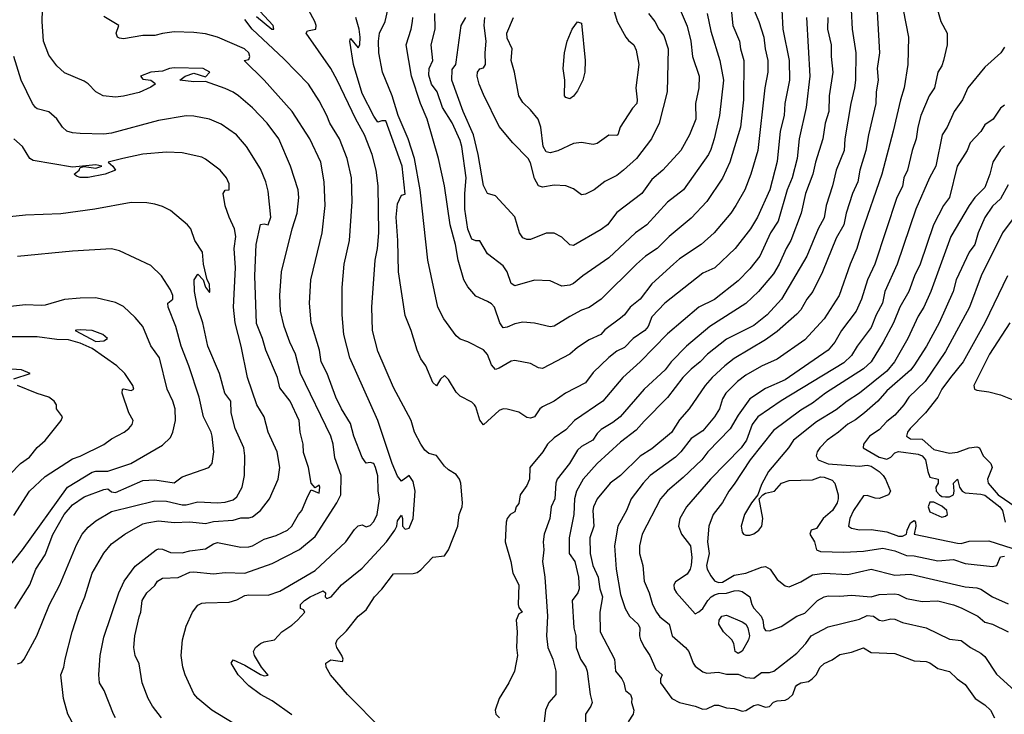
# Model space of a CAD drawing. Header units: metres. Extents: x -46681 to -43747, y -240911 to -237677.
# Tile 569 of 656: x -45898 to -45773, y -239416 to -239327. Entities that reach past the tile are written whole.
import ezdxf

# ---------------------------------------------------------------- set-up
doc = ezdxf.new("R2010")
doc.units = ezdxf.units.M
doc.layers.add('CONTOUR_INDEX', color=1, linetype='Continuous')
doc.layers.add('CONTOUR_INTER', color=3, linetype='Continuous')

msp = doc.modelspace()

# ---------------------------------------------------------------- linework, layer by layer
at = {"layer": 'CONTOUR_INDEX'}
for points, elevation in [([(-45807.53, -239325.52), (-45807.29, -239328.02), (-45806.41, -239330.02), (-45806.28, -239331.02), (-45805.87, -239332.52), (-45805.91, -239337.52), (-45806.3, -239341.02), (-45807.66, -239345.52), (-45808.6, -239347.53), (-45810.59, -239350.52), (-45812.6, -239352.66), (-45815.42, -239355.02), (-45816.94, -239356.52), (-45818.42, -239357.52), (-45819.58, -239358.52), (-45824.09, -239363.02), (-45825.6, -239364.07), (-45826.6, -239364.42), (-45828.1, -239365.2), (-45830.1, -239366.47), (-45830.6, -239366.53), (-45832.6, -239366.08), (-45834.1, -239365.96), (-45835.1, -239366.15), (-45836.1, -239366.58), (-45836.6, -239366.66), (-45837.02, -239366.02), (-45837.71, -239364.02), (-45838.1, -239363.61), (-45838.6, -239363.32), (-45840.1, -239362.64), (-45841.1, -239361.42), (-45841.61, -239360.52), (-45842.35, -239358.02), (-45842.7, -239356.02), (-45843.39, -239353.52), (-45844.09, -239348.52), (-45844.84, -239345.02), (-45846.32, -239340.02), (-45847.16, -239338.02), (-45848.32, -239334.52), (-45848.97, -239330.52), (-45848.35, -239328.52), (-45848.17, -239327.52), (-45848.12, -239327.02)], 135), ([(-45792.17, -239326.02), (-45792.04, -239328.52), (-45791.55, -239331.52), (-45791.62, -239335.02), (-45791.72, -239336.02), (-45792.19, -239338.02), (-45792.97, -239342.52), (-45793.06, -239344.02), (-45794.1, -239346.52), (-45794.56, -239348.52), (-45795.36, -239351.02), (-45795.6, -239352.61), (-45796.37, -239354.02), (-45797.82, -239357.52), (-45801.07, -239363.02), (-45802.9, -239365.02), (-45804.6, -239366.36), (-45808.1, -239368.11), (-45810.52, -239370.02), (-45811.44, -239371.02), (-45812.6, -239371.94), (-45813.65, -239373.02), (-45815.6, -239375.57), (-45818.6, -239378.6), (-45819.6, -239379.76), (-45821.6, -239381.28), (-45824.6, -239383.99), (-45826.4, -239386.02), (-45827.23, -239387.52), (-45827.5, -239388.52), (-45827.59, -239390.52), (-45828.19, -239393.52), (-45828.19, -239395.52), (-45827.44, -239396.52), (-45826.99, -239398.52), (-45826.91, -239400.02), (-45827.08, -239400.52), (-45827.77, -239401.52), (-45827.58, -239405.02), (-45827.32, -239406.02), (-45827.3, -239407.52), (-45826.73, -239409.02), (-45826.04, -239410.02), (-45825.88, -239410.52), (-45825.5, -239413.52), (-45825.22, -239414.52), (-45825.4, -239415.02), (-45826.1, -239416.02), (-45826.05, -239420.02)], 130), ([(-45871.1, -239417.17), (-45873.79, -239415.52), (-45875.57, -239414.02), (-45876.1, -239413.44), (-45877.2, -239411.02), (-45877.51, -239410.02), (-45877.7, -239408.52), (-45877.53, -239406.52), (-45877.1, -239404.78), (-45876.29, -239403.02), (-45875.6, -239402.11), (-45875.1, -239401.86), (-45874.6, -239401.8), (-45871.6, -239401.72), (-45870.6, -239401.44), (-45869.6, -239400.88), (-45869.1, -239400.79), (-45866.6, -239400.81), (-45865.1, -239400.33), (-45860.6, -239397.69), (-45856.68, -239394.02), (-45855.6, -239392.45), (-45855.1, -239391.96), (-45854.6, -239391.85), (-45854.1, -239392.1), (-45853.6, -239391.91), (-45853.1, -239391.42), (-45852.71, -239390.52), (-45852.41, -239388.52), (-45852.57, -239387.52), (-45852.6, -239385.6), (-45852.9, -239384.52), (-45853.1, -239383.99), (-45853.6, -239383.87), (-45854.1, -239383.94), (-45854.6, -239383.23), (-45855.65, -239380.52), (-45856.1, -239378.91), (-45857.25, -239377.02), (-45857.96, -239375.52), (-45859.08, -239372.52), (-45859.83, -239371.02), (-45860.06, -239369.52), (-45861.14, -239366.02), (-45861.34, -239363.52), (-45861.15, -239360.52), (-45859.7, -239354.52), (-45859.32, -239351.02), (-45859.44, -239348.02), (-45859.9, -239345.52), (-45861.29, -239342.52), (-45863.55, -239339.02), (-45867.1, -239335.02), (-45869.69, -239332.52), (-45869.1, -239332.39), (-45868.93, -239332.02), (-45869.07, -239331.52), (-45869.63, -239331.02), (-45873.09, -239329.52), (-45874.6, -239329.11), (-45876.1, -239328.93), (-45878.6, -239328.86), (-45880.1, -239329.05), (-45881.1, -239329.32), (-45882.6, -239329.33), (-45885.1, -239329.76), (-45885.6, -239329.66), (-45885.86, -239329.52), (-45886.04, -239329.02), (-45885.68, -239328.02), (-45887.6, -239326.88)], 130), ([(-45827.45, -239328.02), (-45827.1, -239327.57), (-45826.6, -239327.75), (-45826.13, -239332.52), (-45826.18, -239334.02), (-45826.41, -239335.02), (-45827.1, -239336.38), (-45827.6, -239337.07), (-45828.1, -239337.39), (-45828.6, -239337.26), (-45828.78, -239337.02), (-45828.71, -239335.02), (-45828.96, -239333.52), (-45828.78, -239331.52), (-45828.42, -239330.02), (-45827.79, -239328.52), (-45827.45, -239328.02)], 140), ([(-45772.6, -239338.2), (-45773.1, -239338.62), (-45774.05, -239340.02), (-45775.1, -239340.74), (-45775.6, -239341.57), (-45776.96, -239343.02), (-45777.36, -239344.02), (-45778.62, -239346.02), (-45779.61, -239350.02), (-45780.37, -239351.02), (-45781.63, -239353.52), (-45783.34, -239358.52), (-45784.08, -239360.02), (-45784.8, -239362.02), (-45785.94, -239364.02), (-45786.76, -239366.02), (-45788.07, -239368.52), (-45789.59, -239371.02), (-45790.6, -239371.9), (-45795.44, -239375.02), (-45797.1, -239376.3), (-45798.6, -239377.21), (-45802.1, -239379.78), (-45805.04, -239383.52), (-45807.1, -239386.64), (-45807.8, -239387.52), (-45808.6, -239388.99), (-45809.79, -239390.52), (-45810.34, -239392.02), (-45810.53, -239394.02), (-45810.29, -239395.52), (-45810.65, -239397.02), (-45810.56, -239397.52), (-45810.1, -239398.34), (-45809.6, -239399.01), (-45809.1, -239399.21), (-45808.6, -239399.17), (-45807.1, -239398.26), (-45805.6, -239398.02), (-45803.6, -239397.24), (-45803.1, -239397.18), (-45802.5, -239397.52), (-45801.6, -239398.82), (-45800.6, -239399.64), (-45800.1, -239399.76), (-45798.6, -239399.14), (-45797.1, -239398.24), (-45795.6, -239398), (-45792.6, -239398.17), (-45789.6, -239397.52), (-45786.6, -239398.29), (-45784.6, -239398.13), (-45777.6, -239399.78), (-45776.1, -239399.89), (-45775.6, -239400.06), (-45774.1, -239401.06), (-45772.1, -239401.93)], 125), ([(-45898.97, -239402.52), (-45897.05, -239399.52), (-45896.28, -239397.52), (-45895.1, -239395.68), (-45894.1, -239393.09), (-45892.68, -239390.52), (-45891.6, -239389.29), (-45890.1, -239388.26), (-45887.6, -239387.31), (-45887.1, -239387.25), (-45886.6, -239387.64), (-45886.1, -239387.72), (-45882.6, -239386.17), (-45881.1, -239386.11), (-45878.6, -239386.48), (-45877.6, -239385.72), (-45874.18, -239384.52), (-45873.77, -239384.02), (-45873.56, -239382.52), (-45873.76, -239380.52), (-45873.88, -239380.02), (-45874.85, -239378.02), (-45875.43, -239375.52), (-45876.74, -239371.52), (-45877.73, -239369.02), (-45878.4, -239366.52), (-45879.37, -239364.02), (-45879.42, -239363.52), (-45878.77, -239363.02), (-45878.8, -239362.52), (-45879.1, -239361.81), (-45880.22, -239360.02), (-45881.6, -239358.72), (-45885.6, -239356.81), (-45886.6, -239356.57), (-45891.6, -239356.87), (-45898.6, -239357.56)], 125), ([(-45771.92, -239366.02), (-45774.52, -239370.02), (-45776.52, -239374.02), (-45776.4, -239374.52), (-45776.1, -239374.64), (-45774.6, -239374.83), (-45773.1, -239375.21), (-45771.6, -239375.81)], 120)]:
    msp.add_lwpolyline(points, dxfattribs=dict(at, elevation=elevation))
at = {"layer": 'CONTOUR_INTER'}
for points, elevation in [([(-45823.67, -239322.02), (-45822.05, -239327.52), (-45820.94, -239329.52), (-45820.6, -239329.97), (-45819.92, -239330.52), (-45819.6, -239331.17), (-45819.28, -239333.02), (-45819.65, -239336.02), (-45819.47, -239337.52), (-45819.54, -239338.02), (-45820.1, -239338.59), (-45821.67, -239341.02), (-45821.97, -239342.02), (-45822.1, -239342.1), (-45823.1, -239342.06), (-45824.6, -239343.1), (-45825.1, -239343.24), (-45826.6, -239342.97), (-45827.6, -239343.11), (-45829.6, -239344.07), (-45830.6, -239344.33), (-45831.1, -239344.18), (-45831.51, -239343.52), (-45831.8, -239341.02), (-45832.15, -239340.02), (-45833.1, -239338.8), (-45834.1, -239337.88), (-45834.58, -239337.02), (-45835.14, -239334.02), (-45835.57, -239332.52), (-45835.46, -239331.02), (-45836.1, -239329.67), (-45836.15, -239329.02), (-45835.28, -239327.02)], 139), ([(-45880.24, -239416.52), (-45881.38, -239415.02), (-45881.92, -239414.02), (-45882.7, -239412.02), (-45883.1, -239409.59), (-45883.61, -239408.52), (-45883.77, -239407.52), (-45883.63, -239406.02), (-45883.1, -239403.6), (-45882.85, -239403.02), (-45882.69, -239401.52), (-45882.1, -239400.54), (-45881.1, -239399.59), (-45880.73, -239399.02), (-45880.1, -239398.65), (-45878.1, -239398.55), (-45876.6, -239397.9), (-45876.1, -239397.83), (-45873.6, -239398.09), (-45872.1, -239397.92), (-45869.6, -239398.03), (-45866.1, -239396.78), (-45862.6, -239395.01), (-45860.6, -239393.35), (-45857.86, -239389.02), (-45857.33, -239388.02), (-45857.3, -239385.52), (-45858.1, -239383.3), (-45858.33, -239381.52), (-45858.6, -239380.52), (-45862.46, -239372.52), (-45863.14, -239370.02), (-45863.85, -239368.52), (-45864.57, -239366.52), (-45865.03, -239364.52), (-45865.11, -239362.52), (-45864.9, -239359.52), (-45863.56, -239354.02), (-45862.91, -239352.02), (-45862.7, -239350.02), (-45862.8, -239349.02), (-45863.76, -239346.02), (-45865.25, -239342.52), (-45866.73, -239340.52), (-45868.6, -239338.56), (-45870.4, -239337.02), (-45871.1, -239336.57), (-45872.1, -239336.08), (-45874.6, -239335.2), (-45876.1, -239335.25), (-45877.87, -239335.02), (-45877.19, -239334.52), (-45876.1, -239334.14), (-45874.6, -239334.58), (-45874.05, -239334.02), (-45874.93, -239333.52), (-45878.6, -239333.45), (-45879.2, -239333.52), (-45880.1, -239333.86), (-45881.58, -239334.02), (-45882.91, -239334.52), (-45882.6, -239334.89), (-45881.59, -239335.02), (-45881.1, -239335.42), (-45881.04, -239335.52), (-45881.6, -239335.93), (-45883.1, -239336.59), (-45885.1, -239337.09), (-45886.1, -239337.19), (-45887.67, -239337.02), (-45888.6, -239336.5), (-45889.6, -239335.49), (-45890.1, -239335.17), (-45892.6, -239334.07), (-45893.6, -239333.19), (-45894.6, -239331.84), (-45895.28, -239330.02), (-45895.49, -239327.52), (-45895.37, -239324.52)], 129), ([(-45868.1, -239326.89), (-45866.13, -239328.52), (-45865.87, -239328.52), (-45865.99, -239328.02), (-45868.8, -239325.02)], 131), ([(-45805.01, -239325.02), (-45803.94, -239327.52), (-45803.3, -239329.52), (-45803.16, -239331.02), (-45802.82, -239332.52), (-45802.8, -239334.02), (-45803.17, -239336.02), (-45804.1, -239344.02), (-45804.96, -239347.02), (-45805.73, -239349.02), (-45806.88, -239351.02), (-45807.55, -239352.02), (-45809.65, -239354.52), (-45811.32, -239356.02), (-45814.1, -239357.86), (-45814.86, -239358.52), (-45817.6, -239361.05), (-45819.1, -239362.99), (-45820.4, -239364.02), (-45821.09, -239365.02), (-45821.6, -239365.45), (-45823.6, -239366.94), (-45824.15, -239367.52), (-45825.6, -239368.21), (-45827.1, -239369.18), (-45828.1, -239370.02), (-45831.6, -239371.88), (-45832.1, -239371.78), (-45833.1, -239371.22), (-45835.1, -239370.83), (-45835.6, -239370.92), (-45837.1, -239371.83), (-45837.6, -239372.01), (-45838.1, -239371.41), (-45838.6, -239370.09), (-45839.1, -239369.5), (-45841.1, -239368.46), (-45842.1, -239368.13), (-45842.6, -239367.7), (-45844.19, -239365.52), (-45844.94, -239364.02), (-45846.23, -239358.02), (-45847.18, -239349.02), (-45847.91, -239345.02), (-45848.75, -239342.52), (-45850.02, -239339.52), (-45850.77, -239337.02), (-45852.01, -239334.02), (-45852.47, -239331.52), (-45852.52, -239330.02), (-45852.38, -239329.02), (-45851.65, -239327.52), (-45851.33, -239326.02)], 134), ([(-45788.89, -239325.52), (-45788.53, -239331.52), (-45788.83, -239333.52), (-45788.72, -239335.02), (-45788.97, -239336.52), (-45789, -239338.02), (-45789.96, -239342.02), (-45790.29, -239344.02), (-45791.06, -239346.52), (-45791.32, -239348.02), (-45792, -239349.52), (-45792.79, -239352.02), (-45793.11, -239353.52), (-45794.1, -239355.21), (-45795.81, -239359.52), (-45797.05, -239362.02), (-45797.84, -239363.02), (-45798.6, -239364.36), (-45799.1, -239364.92), (-45801.6, -239367.14), (-45803.1, -239368.2), (-45807.1, -239370.6), (-45808.31, -239371.52), (-45809.91, -239373.02), (-45810.79, -239374.02), (-45812.87, -239377.02), (-45814.1, -239378.44), (-45815.1, -239380.03), (-45817.6, -239382.14), (-45819.1, -239383.07), (-45821.6, -239385.54), (-45822.94, -239386.52), (-45824.6, -239388.51), (-45825.07, -239389.52), (-45825.15, -239390.02), (-45825.04, -239392.02), (-45825.52, -239393.52), (-45825.5, -239395.52), (-45825.17, -239397.02), (-45824.45, -239398.52), (-45824.26, -239400.02), (-45823.92, -239401.02), (-45824.26, -239403.02), (-45824.22, -239405.52), (-45822.39, -239409.02), (-45822.25, -239410.52), (-45821.43, -239411.52), (-45821.19, -239412.02), (-45821, -239413.02), (-45820.34, -239413.52), (-45820.19, -239414.02), (-45820.22, -239414.52), (-45819.92, -239415.52), (-45819.99, -239416.02), (-45820.64, -239417.02)], 129), ([(-45781.55, -239324.52), (-45780.73, -239327.52), (-45779.91, -239329.02), (-45779.89, -239330.52), (-45780.37, -239332.52), (-45780.6, -239333.19), (-45781.08, -239334.02), (-45781.53, -239336.02), (-45782.22, -239337.02), (-45783.25, -239339.52), (-45783.67, -239341.02), (-45783.87, -239342.52), (-45784.38, -239344.02), (-45784.96, -239346.52), (-45785.43, -239347.52), (-45785.6, -239348.63), (-45786.33, -239350.02), (-45789.13, -239358.52), (-45790.07, -239360.52), (-45790.83, -239363.02), (-45791.54, -239364.52), (-45793.41, -239367.02), (-45794.27, -239368.52), (-45795.12, -239369.52), (-45800.6, -239373.33), (-45803.1, -239374.42), (-45805.1, -239375.75), (-45806.6, -239377.82), (-45807.6, -239379.56), (-45810.46, -239382.52), (-45811.25, -239383.52), (-45813.6, -239385.79), (-45815.6, -239387.48), (-45816.5, -239388.52), (-45818.84, -239393.02), (-45819.19, -239394.52), (-45819.18, -239395.52), (-45818.78, -239397.02), (-45818.6, -239399.02), (-45817.96, -239400.52), (-45817.52, -239402.02), (-45817.03, -239403.02), (-45816.6, -239403.6), (-45815.39, -239404.52), (-45815, -239406.02), (-45813.31, -239407.52), (-45812.9, -239408.02), (-45812.35, -239409.52), (-45812.1, -239409.89), (-45811.1, -239410.62), (-45810.6, -239410.79), (-45809.1, -239410.66), (-45808.1, -239410.92), (-45806.6, -239410.9), (-45805.6, -239411.35), (-45804.6, -239411.43), (-45803.6, -239410.71), (-45802.6, -239410.72), (-45802.02, -239410.52), (-45799.1, -239408.22), (-45797.95, -239407.02), (-45797.28, -239406.02), (-45795.1, -239404.86), (-45791.1, -239403.88), (-45790.1, -239403.44), (-45789.31, -239403.52), (-45788.6, -239404.01), (-45788.1, -239404.12), (-45787.1, -239403.84), (-45786.6, -239403.89), (-45785.6, -239404.33), (-45782.6, -239405), (-45779.6, -239406.43), (-45778.1, -239406.6), (-45776.93, -239407.52), (-45775.6, -239408.22), (-45775.1, -239408.67), (-45773.6, -239410.9), (-45771.29, -239413.02)], 127), ([(-45852.03, -239418.02), (-45856.49, -239413.52), (-45858.64, -239411.02), (-45859.22, -239410.02), (-45859.26, -239409.52), (-45858.6, -239409.09), (-45857.1, -239409.3), (-45857.03, -239409.02), (-45857.21, -239408.52), (-45857.84, -239407.52), (-45857.99, -239407.02), (-45857.82, -239406.52), (-45856.6, -239405.4), (-45855.12, -239403.52), (-45854.1, -239402.7), (-45853.04, -239401.02), (-45852.1, -239400.05), (-45850.6, -239398.09), (-45848.1, -239398.04), (-45847.6, -239397.93), (-45847.1, -239397.59), (-45845.6, -239395.97), (-45844.1, -239395.78), (-45843.6, -239395.05), (-45842.41, -239392.02), (-45842.2, -239390.52), (-45841.82, -239389.52), (-45841.79, -239389.02), (-45842.02, -239386.52), (-45842.17, -239386.02), (-45842.6, -239385.39), (-45843.6, -239384.82), (-45844.1, -239384.34), (-45845.1, -239382.97), (-45846.1, -239382.74), (-45846.6, -239382.31), (-45847.1, -239381.55), (-45847.91, -239380.02), (-45848.37, -239378.52), (-45850.6, -239374.31), (-45852.6, -239369.64), (-45853.29, -239367.02), (-45853.38, -239364.02), (-45852.93, -239358.02), (-45852.63, -239356.52), (-45852.48, -239354.52), (-45852.56, -239348.52), (-45852.83, -239346.52), (-45853.32, -239344.52), (-45854.3, -239342.02), (-45855.4, -239340.02), (-45857.78, -239335.02), (-45858.6, -239333.52), (-45861.76, -239329.02), (-45861.6, -239328.7), (-45860.53, -239328.52), (-45860.49, -239328.02), (-45860.64, -239327.52), (-45861.45, -239326.02)], 132), ([(-45801.01, -239326.02), (-45800.89, -239328.52), (-45800.1, -239332.52), (-45800.05, -239335.02), (-45800.65, -239338.02), (-45800.74, -239339.52), (-45801.24, -239341.52), (-45801.6, -239345.42), (-45802.57, -239349.02), (-45804.14, -239352.52), (-45805.01, -239354.02), (-45806.97, -239356.52), (-45809.59, -239359.02), (-45811.1, -239359.68), (-45815.95, -239363.52), (-45817.6, -239365.26), (-45818.07, -239366.52), (-45818.53, -239367.02), (-45820.01, -239368.02), (-45821.1, -239369.17), (-45822.1, -239369.67), (-45823.1, -239370.46), (-45825.1, -239372.36), (-45826.1, -239373.69), (-45828.66, -239375.02), (-45830.1, -239376.05), (-45831.6, -239376.77), (-45831.9, -239377.02), (-45832.6, -239378.03), (-45833.1, -239378.2), (-45833.6, -239378.11), (-45834.6, -239377.45), (-45836.1, -239377.06), (-45836.6, -239377.04), (-45837.1, -239377.25), (-45839.1, -239379.08), (-45839.6, -239378.48), (-45840.1, -239376.75), (-45840.26, -239376.52), (-45840.6, -239376.16), (-45842.1, -239375.38), (-45842.6, -239374.88), (-45843.6, -239373.28), (-45844.1, -239372.78), (-45844.6, -239373.24), (-45845.1, -239374.06), (-45845.6, -239373.64), (-45846.47, -239371.52), (-45847.1, -239370.65), (-45847.58, -239369.52), (-45848.34, -239367.02), (-45849.1, -239365.08), (-45849.97, -239359.52), (-45850.04, -239355.52), (-45850.28, -239352.52), (-45850.1, -239350.84), (-45849.6, -239349.72), (-45849.1, -239349.6), (-45849.49, -239346.02), (-45851.6, -239340.24), (-45852.1, -239340.23), (-45852.6, -239340.38), (-45853.1, -239339.64), (-45854.6, -239336.73), (-45855.71, -239333.02), (-45856.2, -239330.02), (-45856.1, -239329.72), (-45855.1, -239330.91), (-45854.91, -239330.52), (-45854.88, -239329.52), (-45855, -239328.52), (-45855.4, -239327.02)], 133), ([(-45810.55, -239326.52), (-45810.1, -239328.78), (-45808.94, -239332.52), (-45808.47, -239335.02), (-45808.97, -239339.52), (-45809.65, -239342.52), (-45810.1, -239343.89), (-45810.39, -239344.52), (-45813.56, -239349.02), (-45815.6, -239350.63), (-45818.25, -239353.52), (-45819.72, -239354.52), (-45823.1, -239357.74), (-45826.41, -239360.02), (-45827.6, -239360.99), (-45828.1, -239361.23), (-45829.1, -239361.33), (-45830.6, -239360.66), (-45832.6, -239360.56), (-45835.1, -239361.32), (-45835.6, -239361), (-45836.07, -239359.52), (-45836.6, -239358.74), (-45838.6, -239357.23), (-45839.6, -239355.56), (-45840.1, -239355.55), (-45840.6, -239355.34), (-45841.1, -239354.05), (-45841.48, -239351.52), (-45841.49, -239349.52), (-45841.31, -239347.52), (-45841.87, -239343.52), (-45842.1, -239342.75), (-45843.1, -239340.46), (-45844.34, -239338.52), (-45845.01, -239336.52), (-45845.74, -239335.52), (-45846.1, -239334.37), (-45846.03, -239333.52), (-45845.59, -239332.52), (-45845.79, -239330.52), (-45845.27, -239328.52), (-45845.34, -239326.52)], 136), ([(-45814.01, -239326.02), (-45813.1, -239328.12), (-45812.63, -239330.02), (-45812.42, -239332.02), (-45811.58, -239334.52), (-45811.63, -239336.02), (-45812.03, -239338.02), (-45812.02, -239340.02), (-45812.81, -239342.02), (-45813.91, -239344.02), (-45816.21, -239346.52), (-45817.6, -239347.73), (-45818.88, -239349.52), (-45822.1, -239351.95), (-45823.27, -239353.52), (-45824.1, -239354.12), (-45827.6, -239356.13), (-45828.1, -239356.06), (-45829.1, -239355.07), (-45830.1, -239354.58), (-45831.1, -239354.58), (-45833.1, -239355.39), (-45833.6, -239355.39), (-45834.1, -239355.19), (-45834.51, -239354.52), (-45835.1, -239352.49), (-45837.6, -239349.82), (-45838.6, -239349.49), (-45839.1, -239348.48), (-45839.79, -239344.52), (-45840.41, -239342.02), (-45841.7, -239339.02), (-45843.17, -239335.02), (-45843.1, -239333.66), (-45842.66, -239333.02), (-45842.6, -239332.72), (-45841.96, -239328.02), (-45841.39, -239327.02)], 137), ([(-45818.05, -239326.52), (-45817.22, -239327.52), (-45816.72, -239328.52), (-45816.1, -239329.32), (-45815.52, -239331.02), (-45815.64, -239336.52), (-45816.67, -239340.52), (-45817.64, -239342.52), (-45819.58, -239345.02), (-45821.22, -239346.52), (-45822.1, -239347.19), (-45823.6, -239347.99), (-45825, -239349.02), (-45826.1, -239349.59), (-45826.6, -239349.66), (-45827.6, -239348.89), (-45828.6, -239348.54), (-45830.1, -239348.45), (-45831.6, -239348.69), (-45832.1, -239348.52), (-45832.6, -239347.6), (-45833.1, -239345.59), (-45833.41, -239345.02), (-45835.38, -239343.02), (-45837.1, -239340.96), (-45839.1, -239336.87), (-45839.66, -239335.52), (-45839.91, -239334.52), (-45839.9, -239334.02), (-45839.6, -239333.59), (-45839.1, -239333.44), (-45838.85, -239333.02), (-45838.9, -239331.52), (-45838.77, -239330.02), (-45839.01, -239328.02), (-45838.96, -239327.02)], 138), ([(-45785.51, -239326.02), (-45784.83, -239329.52), (-45784.91, -239333.02), (-45785.38, -239336.02), (-45785.88, -239337.52), (-45786.79, -239341.52), (-45788.24, -239347.02), (-45790.85, -239354.52), (-45791.43, -239356.52), (-45792.3, -239358.52), (-45793.69, -239362.52), (-45795.6, -239365.52), (-45798.1, -239368.22), (-45801.6, -239370.66), (-45803.6, -239371.55), (-45805.6, -239372.7), (-45806.66, -239373.52), (-45808.15, -239375.02), (-45808.6, -239375.75), (-45808.99, -239377.02), (-45809.62, -239378.02), (-45811.1, -239379.82), (-45812.6, -239380.81), (-45813.9, -239382.52), (-45814.6, -239383.21), (-45817.84, -239385.52), (-45818.73, -239386.52), (-45820.24, -239388.52), (-45820.87, -239390.02), (-45821.96, -239392.02), (-45822.4, -239394.52), (-45822.18, -239397.52), (-45821.6, -239400.76), (-45821.02, -239402.52), (-45820.47, -239403.52), (-45819.35, -239404.52), (-45819.13, -239405.02), (-45819.19, -239406.02), (-45819.07, -239406.52), (-45818.57, -239407.52), (-45817.86, -239408.52), (-45817.1, -239410.29), (-45816.28, -239411.02), (-45816.5, -239411.52), (-45816.49, -239412.02), (-45815.05, -239414.02), (-45814.1, -239414.56), (-45812.1, -239415.01), (-45811.1, -239415.41), (-45810.6, -239415.33), (-45809.6, -239414.9), (-45809.1, -239414.87), (-45808.1, -239415.21), (-45807.1, -239415.32), (-45806.1, -239415.63), (-45805.6, -239415.55), (-45804.6, -239414.91), (-45804.1, -239414.78), (-45803.1, -239415.15), (-45802.6, -239415.04), (-45802.1, -239414.51), (-45801.6, -239414.34), (-45800.6, -239414.25), (-45800.17, -239414.02), (-45799.6, -239413.52), (-45799.29, -239412.52), (-45799.1, -239412.31), (-45798.6, -239412.03), (-45797.6, -239411.84), (-45797.14, -239411.52), (-45796.64, -239411.02), (-45796.14, -239410.02), (-45795.6, -239409.56), (-45794.6, -239409.07), (-45793.6, -239408.39), (-45792.1, -239408.11), (-45790.6, -239407.55), (-45789.6, -239408.17), (-45786.6, -239408.3), (-45784.1, -239409.21), (-45782.6, -239409.29), (-45782.1, -239409.49), (-45781.1, -239410.18), (-45779.6, -239410.6), (-45778.61, -239411.52), (-45777.6, -239412.23), (-45776.33, -239414.02), (-45775.1, -239414.83), (-45774.36, -239415.52), (-45773.84, -239416.52)], 128), ([(-45863.6, -239416.1), (-45866.1, -239414.32), (-45867.6, -239413.52), (-45869.1, -239412.41), (-45870.42, -239411.02), (-45871.34, -239409.52), (-45871.1, -239409.09), (-45869.6, -239409.79), (-45867.6, -239410.97), (-45867.1, -239411.13), (-45866.6, -239411.03), (-45867.45, -239410.02), (-45868.35, -239408.52), (-45868.5, -239408.02), (-45868.23, -239407.52), (-45867.6, -239407.02), (-45867.1, -239406.8), (-45865.82, -239406.52), (-45864.86, -239405.52), (-45863.6, -239404.68), (-45862.86, -239404.02), (-45861.92, -239403.02), (-45862.1, -239402.68), (-45862.49, -239402.52), (-45862.46, -239402.02), (-45861.99, -239401.52), (-45861.26, -239401.02), (-45859.6, -239400.28), (-45859.28, -239400.52), (-45859.32, -239401.02), (-45859.1, -239401.26), (-45858.57, -239401.02), (-45857.23, -239399.52), (-45854.6, -239397.37), (-45851.48, -239394.02), (-45850.43, -239392.52), (-45850.16, -239392.02), (-45850.1, -239391.34), (-45849.6, -239390.62), (-45849.45, -239391.02), (-45849.45, -239392.02), (-45849.1, -239392.38), (-45848.6, -239392.25), (-45848.09, -239391.02), (-45847.86, -239387.52), (-45848.1, -239386.29), (-45848.6, -239385.53), (-45849.6, -239386.28), (-45850.1, -239385.61), (-45850.78, -239384.02), (-45852.6, -239378.5), (-45856.19, -239370.52), (-45856.93, -239367.52), (-45857.15, -239365.02), (-45857.14, -239361.52), (-45856.89, -239358.52), (-45856.24, -239355.52), (-45855.87, -239350.52), (-45855.99, -239347.52), (-45856.52, -239345.02), (-45857.52, -239342.52), (-45858.72, -239340.52), (-45859.11, -239339.52), (-45860.1, -239337.65), (-45861.48, -239335.52), (-45864.6, -239332.31), (-45868.64, -239328.52), (-45869.6, -239327.28)], 131), ([(-45797.88, -239327.02), (-45797.45, -239334.52), (-45797.92, -239338.52), (-45798.82, -239342.52), (-45799.07, -239345.02), (-45799.71, -239347.52), (-45800.35, -239349.02), (-45801.48, -239353.02), (-45802.47, -239354.52), (-45803.83, -239357.52), (-45805.1, -239359.14), (-45806.6, -239360.66), (-45809.6, -239363.06), (-45811.6, -239364.04), (-45815.6, -239367.42), (-45819.1, -239371.02), (-45821.33, -239373.02), (-45823.86, -239376.02), (-45827.49, -239378.52), (-45828.6, -239379.7), (-45830.1, -239380.74), (-45830.96, -239381.52), (-45831.54, -239382.52), (-45833.18, -239384.52), (-45833.26, -239386.02), (-45833.6, -239386.8), (-45834.41, -239388.02), (-45834.6, -239389.13), (-45834.96, -239389.52), (-45835.1, -239390.19), (-45835.69, -239390.52), (-45836.09, -239391.02), (-45836.23, -239391.52), (-45836.35, -239394.02), (-45835.62, -239396.52), (-45835.38, -239398.02), (-45834.61, -239399.52), (-45834.69, -239402.02), (-45834.6, -239402.4), (-45834.18, -239403.02), (-45834.6, -239403.2), (-45834.93, -239404.02), (-45834.8, -239405.52), (-45834.88, -239407.52), (-45834.79, -239408.52), (-45835.17, -239410.52), (-45835.88, -239412.02), (-45837.12, -239414.02), (-45837.63, -239415.52), (-45837.52, -239416.02), (-45837.09, -239416.52)], 132), ([(-45795.14, -239327.02), (-45795.2, -239328.52), (-45794.71, -239330.52), (-45794.71, -239332.02), (-45794.49, -239334.02), (-45794.97, -239337.02), (-45795.02, -239339.02), (-45795.5, -239340.52), (-45795.8, -239342.52), (-45796.73, -239345.52), (-45797.04, -239347.02), (-45797.99, -239349.52), (-45798.56, -239352.02), (-45799.85, -239355.52), (-45800.45, -239356.52), (-45801.34, -239358.52), (-45802.1, -239359.77), (-45803.98, -239362.02), (-45805.6, -239363.56), (-45810.21, -239366.52), (-45813.21, -239369.02), (-45815.13, -239371.02), (-45815.9, -239372.02), (-45818.58, -239374.52), (-45821.68, -239378.02), (-45822.6, -239378.75), (-45824.1, -239379.65), (-45824.6, -239380.17), (-45825.14, -239381.02), (-45826.6, -239381.84), (-45827.1, -239382.29), (-45828.11, -239384.02), (-45829.71, -239386.02), (-45829.89, -239386.52), (-45830.02, -239388.52), (-45830.48, -239389.52), (-45830.66, -239391.02), (-45831.37, -239393.02), (-45831.51, -239394.02), (-45831.39, -239395.02), (-45831.59, -239396.52), (-45831.29, -239398.52), (-45830.96, -239403.52), (-45831.07, -239406.02), (-45830.89, -239407.52), (-45830.24, -239409.02), (-45829.88, -239410.52), (-45829.87, -239413.52), (-45830.78, -239414.52), (-45831.21, -239415.52), (-45831.35, -239417.02)], 131), ([(-45772.6, -239330.8), (-45773.04, -239331.52), (-45775.1, -239333.38), (-45777.26, -239336.02), (-45777.96, -239337.52), (-45778.99, -239339.02), (-45779.89, -239341.02), (-45780.55, -239342.02), (-45781.35, -239346.02), (-45782.17, -239347.52), (-45783.9, -239351.52), (-45786.29, -239358.52), (-45787.85, -239362.02), (-45788.15, -239363.52), (-45788.98, -239365.02), (-45789.6, -239366.62), (-45791.41, -239369.02), (-45792.1, -239370.21), (-45793.1, -239371.16), (-45801.1, -239376.01), (-45804.08, -239378.02), (-45804.81, -239379.02), (-45805.55, -239381.02), (-45806.19, -239382.02), (-45810.14, -239386.02), (-45813.17, -239389.52), (-45814.06, -239391.02), (-45814.22, -239392.02), (-45813.81, -239393.02), (-45812.66, -239394.52), (-45812.51, -239396.02), (-45812.6, -239397.01), (-45812.73, -239397.52), (-45813.1, -239398.13), (-45814.6, -239399.14), (-45814.81, -239399.52), (-45814.76, -239400.02), (-45814.48, -239400.52), (-45812.1, -239403.2), (-45811.6, -239402.97), (-45811.1, -239402.53), (-45810.47, -239401.52), (-45810.03, -239401.02), (-45809.6, -239400.77), (-45809.1, -239400.61), (-45808.1, -239400.59), (-45807.1, -239400.26), (-45806.6, -239400.23), (-45806.1, -239400.37), (-45805.09, -239401.02), (-45804.84, -239402.02), (-45804.6, -239402.47), (-45803.65, -239403.52), (-45803.46, -239404.02), (-45803.31, -239405.02), (-45803.1, -239405.36), (-45802.6, -239405.38), (-45801.1, -239404.83), (-45799.1, -239403.52), (-45798.1, -239403.12), (-45796.48, -239401.52), (-45795.6, -239401.05), (-45795.1, -239400.93), (-45793.6, -239400.97), (-45792.1, -239400.82), (-45789.6, -239401.02), (-45788.6, -239400.76), (-45786.6, -239400.64), (-45786.1, -239400.74), (-45785.1, -239401.27), (-45783.1, -239401.65), (-45781.1, -239401.56), (-45779.1, -239402.07), (-45778.1, -239402.45), (-45775.98, -239403.52), (-45775.1, -239404.28), (-45774.1, -239404.55), (-45772.1, -239405.53)], 126), ([(-45886.1, -239416.52), (-45886.36, -239416.02), (-45887.55, -239413.02), (-45888.13, -239412.02), (-45888.24, -239411.02), (-45888.08, -239408.52), (-45887.6, -239406.19), (-45885.68, -239400.52), (-45884.98, -239399.02), (-45883.6, -239397.11), (-45880.92, -239395.02), (-45880.6, -239394.91), (-45880.1, -239394.95), (-45879.1, -239395.38), (-45877.6, -239395.42), (-45876.6, -239395.16), (-45874.6, -239394.89), (-45873.6, -239394.26), (-45873.1, -239394.09), (-45870.1, -239394.71), (-45869.1, -239394.64), (-45868.6, -239394.51), (-45867.1, -239393.68), (-45865.6, -239393.22), (-45864.12, -239392.52), (-45863.58, -239392.02), (-45862.72, -239390.52), (-45862.3, -239390.02), (-45861.6, -239388.26), (-45861.1, -239387.36), (-45860.1, -239387.8), (-45860.01, -239387.02), (-45860.1, -239386.78), (-45860.6, -239387.11), (-45861.1, -239386.53), (-45861.45, -239384.52), (-45862.1, -239382.59), (-45862.16, -239381.52), (-45862.54, -239380.02), (-45862.65, -239378.52), (-45863.81, -239376.02), (-45865.1, -239374.32), (-45865.42, -239373.02), (-45866.92, -239369.52), (-45867.33, -239368.02), (-45868.1, -239366.1), (-45868.32, -239360.02), (-45868.14, -239356.02), (-45867.6, -239353.46), (-45867.1, -239353.36), (-45866.6, -239353.51), (-45866.29, -239352.52), (-45866.6, -239349.21), (-45866.91, -239348.02), (-45867.6, -239346.36), (-45869.36, -239343.52), (-45870.67, -239342.02), (-45872.6, -239340.65), (-45874.1, -239340.02), (-45876.1, -239339.64), (-45877.1, -239339.58), (-45880.6, -239340.17), (-45886.6, -239341.81), (-45887.6, -239341.91), (-45890.6, -239341.86), (-45891.6, -239341.75), (-45892.34, -239341.52), (-45892.86, -239341.02), (-45893.6, -239339.98), (-45894.6, -239339.07), (-45896.1, -239338.7), (-45896.34, -239338.52), (-45896.72, -239338.02), (-45898.16, -239335.02), (-45899.08, -239332.02)], 128), ([(-45891.4, -239417.52), (-45892.18, -239416.02), (-45892.74, -239414.02), (-45893.08, -239411.02), (-45892.7, -239410.02), (-45892.55, -239409.02), (-45891.63, -239405.52), (-45890.82, -239403.02), (-45890.01, -239401.02), (-45889.07, -239398.02), (-45887.6, -239395.46), (-45886.6, -239394.28), (-45884.92, -239393.02), (-45882.6, -239391.72), (-45882.1, -239391.59), (-45880.6, -239391.35), (-45878.6, -239391.54), (-45876.6, -239391.46), (-45874.6, -239391.66), (-45873.6, -239391.43), (-45871.1, -239391.24), (-45870.1, -239390.96), (-45869.1, -239390.95), (-45868.6, -239390.81), (-45867.57, -239390.02), (-45866.42, -239388.52), (-45865.32, -239386.02), (-45865.12, -239384.52), (-45865.48, -239382.52), (-45866.62, -239380.02), (-45867.11, -239378.02), (-45868.07, -239376.52), (-45869.24, -239373.02), (-45870.07, -239369.02), (-45870.84, -239366.02), (-45871.05, -239364.02), (-45870.77, -239359.02), (-45870.96, -239356.52), (-45870.73, -239355.02), (-45870.89, -239354.02), (-45871.6, -239352.53), (-45872.1, -239351.08), (-45872.37, -239349.52), (-45872.1, -239349.1), (-45871.6, -239349.02), (-45871.6, -239348.25), (-45871.93, -239347.52), (-45872.75, -239346.52), (-45874.6, -239345.11), (-45875.1, -239344.86), (-45877.6, -239344.33), (-45879.6, -239344.22), (-45882.6, -239344.49), (-45885.18, -239345.02), (-45887.06, -239345.52), (-45886.43, -239346.02), (-45886.12, -239346.52), (-45887.44, -239347.02), (-45889.6, -239347.45), (-45890.6, -239347.44), (-45891.1, -239347.28), (-45891.37, -239347.02), (-45890.76, -239346.52), (-45890.6, -239346.19), (-45890.1, -239346.04), (-45888.6, -239346.26), (-45887.87, -239346.02), (-45888.6, -239345.86), (-45891.6, -239346.15), (-45896.6, -239345.31), (-45897.05, -239345.02), (-45897.99, -239343.52), (-45899.1, -239342.51)], 127), ([(-45772.6, -239343.42), (-45773.1, -239343.91), (-45774.08, -239345.52), (-45774.46, -239347.02), (-45775.1, -239348.72), (-45776.38, -239350.02), (-45777.09, -239351.02), (-45779.43, -239355.02), (-45782, -239362.02), (-45782.87, -239364.02), (-45783.6, -239365.18), (-45784.91, -239368.02), (-45786.62, -239371.02), (-45787.6, -239372.2), (-45791.1, -239375.02), (-45792.67, -239376.02), (-45794.1, -239377.14), (-45796.6, -239378.68), (-45799.53, -239381.02), (-45800.16, -239382.02), (-45802.72, -239385.02), (-45803.6, -239386.67), (-45804.1, -239388.02), (-45804.9, -239389.02), (-45805.77, -239390.52), (-45806.2, -239392.02), (-45806.1, -239392.76), (-45805.93, -239393.02), (-45805.6, -239393.15), (-45805.1, -239393.17), (-45804.6, -239392.99), (-45803.94, -239392.52), (-45803.58, -239392.02), (-45803.46, -239391.02), (-45803.91, -239388.52), (-45803.46, -239388.02), (-45803.1, -239387.8), (-45801.96, -239387.52), (-45801.07, -239386.52), (-45800.1, -239386.18), (-45797.1, -239386.07), (-45796.1, -239385.71), (-45795.6, -239385.74), (-45794.6, -239386.12), (-45794.25, -239386.52), (-45793.84, -239388.02), (-45793.82, -239388.52), (-45793.97, -239389.02), (-45794.55, -239390.02), (-45795.75, -239391.02), (-45796.6, -239392.29), (-45797.27, -239392.52), (-45797.46, -239393.02), (-45796.85, -239394.02), (-45796.57, -239395.02), (-45796.1, -239395.24), (-45793.1, -239395.33), (-45790.6, -239395.21), (-45788.1, -239394.84), (-45786.6, -239395.18), (-45785.1, -239395.74), (-45784.1, -239395.79), (-45781.1, -239396.45), (-45779.1, -239396.27), (-45777.6, -239396.8), (-45774.1, -239397.17), (-45773.55, -239397.02), (-45773.1, -239395.95), (-45772.6, -239395.85)], 124), ([(-45772.1, -239348.39), (-45773.1, -239350.2), (-45774.1, -239351.14), (-45775.1, -239352.59), (-45775.96, -239354.52), (-45776.38, -239356.02), (-45777.09, -239357.02), (-45778.74, -239360.52), (-45779.15, -239362.02), (-45780.92, -239366.02), (-45782.55, -239369.02), (-45784.17, -239371.52), (-45784.6, -239372.07), (-45787.6, -239374.74), (-45788.75, -239376.02), (-45790.46, -239377.52), (-45791.6, -239378.42), (-45792.6, -239378.98), (-45793.78, -239380.02), (-45795.23, -239381.02), (-45796.17, -239382.02), (-45796.5, -239382.52), (-45796.65, -239383.02), (-45796.37, -239383.52), (-45795.1, -239384.04), (-45791.1, -239384.33), (-45790.1, -239384.21), (-45789.6, -239384.35), (-45788.58, -239385.02), (-45788.06, -239385.52), (-45787.77, -239386.02), (-45787.16, -239387.52), (-45787.4, -239388.02), (-45788.6, -239388.48), (-45789.1, -239388.45), (-45790.1, -239388.1), (-45790.6, -239388.12), (-45791.87, -239390.02), (-45792.35, -239391.02), (-45792.5, -239392.02), (-45792.1, -239392.28), (-45791.1, -239392.48), (-45789.6, -239392.45), (-45787.6, -239392.74), (-45786.1, -239393.28), (-45785.6, -239393.28), (-45785.09, -239393.02), (-45785.03, -239392.52), (-45784.6, -239391.58), (-45784.1, -239391.28), (-45783.94, -239391.52), (-45783.89, -239392.02), (-45784.1, -239393.02), (-45778.6, -239394.19), (-45778.1, -239394.21), (-45777.1, -239393.93), (-45774.6, -239393.89), (-45770.6, -239395.16)], 123), ([(-45898.6, -239409.6), (-45898.1, -239409.45), (-45897.76, -239409.02), (-45896.16, -239406.02), (-45894.53, -239402.02), (-45893.22, -239399.52), (-45891.1, -239394.38), (-45890.38, -239393.02), (-45889.6, -239392.15), (-45888.6, -239391.33), (-45886.6, -239390.12), (-45881.1, -239388.78), (-45879.6, -239388.81), (-45877.6, -239389.3), (-45877.1, -239389.29), (-45875.6, -239388.9), (-45873.1, -239389.05), (-45872.1, -239388.93), (-45871.1, -239388.63), (-45870.6, -239388.26), (-45869.94, -239387.02), (-45869.62, -239385.52), (-45869.58, -239383.02), (-45869.72, -239382.02), (-45870.84, -239379.52), (-45871.34, -239377.52), (-45871.37, -239376.02), (-45872.15, -239375.02), (-45872.83, -239372.52), (-45874.31, -239369.02), (-45874.95, -239366.02), (-45875.63, -239364.02), (-45876.01, -239362.02), (-45876.07, -239360.52), (-45875.6, -239359.82), (-45874.92, -239360.52), (-45874.6, -239361.46), (-45874.1, -239362.16), (-45874.06, -239362.02), (-45874.1, -239361.07), (-45874.4, -239360.52), (-45874.88, -239358.52), (-45875, -239357.02), (-45875.97, -239355.52), (-45876.47, -239354.02), (-45876.9, -239353.52), (-45879.1, -239351.68), (-45880.1, -239351.16), (-45881.1, -239350.86), (-45882.1, -239350.71), (-45884.1, -239350.67), (-45888.76, -239351.52), (-45893.1, -239352.1), (-45897.6, -239352.26), (-45899.6, -239352.49)], 126), ([(-45770.58, -239351.52), (-45772.84, -239354.52), (-45775.55, -239360.02), (-45777.06, -239364.02), (-45780.1, -239369.68), (-45782.72, -239373.52), (-45784.79, -239375.52), (-45785.45, -239376.52), (-45786.6, -239377.83), (-45787.6, -239378.62), (-45788.6, -239379.69), (-45789.84, -239380.52), (-45790.61, -239381.52), (-45790.64, -239382.02), (-45788.6, -239383.18), (-45787.6, -239383.45), (-45787.1, -239383.19), (-45786.6, -239382.62), (-45786.1, -239382.46), (-45783.6, -239382.8), (-45783.1, -239383.01), (-45782.67, -239383.52), (-45782.38, -239385.02), (-45782.1, -239385.74), (-45781.06, -239386.02), (-45781.04, -239386.52), (-45781.34, -239387.02), (-45781.32, -239387.52), (-45780.89, -239388.02), (-45780.6, -239388.2), (-45780.1, -239388.27), (-45779.6, -239388.25), (-45779.11, -239388.02), (-45778.99, -239387.52), (-45779.11, -239386.52), (-45778.6, -239385.99), (-45778.31, -239387.02), (-45777.99, -239387.52), (-45777.6, -239387.77), (-45775.6, -239387.91), (-45775.1, -239388.06), (-45773.17, -239389.52), (-45772.82, -239390.02), (-45772.48, -239391.52)], 122), ([(-45772.2, -239360.02), (-45775.1, -239366.04), (-45777.86, -239371.02), (-45779.47, -239373.02), (-45780.57, -239374.52), (-45781.1, -239375.53), (-45782.66, -239377.52), (-45784.61, -239379.52), (-45784.95, -239380.02), (-45785.09, -239380.52), (-45784.6, -239380.87), (-45783.1, -239380.91), (-45781.6, -239382.22), (-45779.6, -239382.67), (-45778.6, -239382.55), (-45777.1, -239381.99), (-45776.1, -239381.89), (-45775.77, -239382.02), (-45775.29, -239383.02), (-45774.34, -239384.02), (-45774.16, -239384.52), (-45774.76, -239386.02), (-45774.65, -239386.52), (-45773.41, -239388.02), (-45771.1, -239389.57)], 121), ([(-45899.93, -239397.52), (-45897.98, -239395.02), (-45892.25, -239387.02), (-45889.1, -239385.12), (-45888.6, -239385), (-45887.1, -239384.98), (-45884.14, -239384.02), (-45880.1, -239381.68), (-45879.1, -239380.67), (-45878.8, -239380.02), (-45878.44, -239378.52), (-45878.49, -239377.02), (-45878.8, -239376.02), (-45879.49, -239374.52), (-45880.5, -239370.52), (-45881.6, -239368.99), (-45882.63, -239366.52), (-45883.6, -239365.35), (-45885.1, -239363.95), (-45886.1, -239363.42), (-45888.6, -239362.84), (-45890.6, -239362.88), (-45892.6, -239363.07), (-45895.1, -239363.78), (-45895.6, -239363.82), (-45897.6, -239363.75), (-45901.1, -239364.12)], 124), ([(-45891.1, -239366.98), (-45891.24, -239367.02), (-45888.6, -239368.41), (-45887.6, -239368.32), (-45887.12, -239368.02), (-45887.71, -239367.52), (-45889.1, -239367.03), (-45890.6, -239366.91), (-45891.1, -239366.98)], 123), ([(-45899.1, -239390.64), (-45897.1, -239387.53), (-45895.1, -239385.65), (-45891.6, -239383.41), (-45890.6, -239383.06), (-45887.6, -239381.59), (-45886.6, -239380.87), (-45885.01, -239380.02), (-45884.39, -239379.52), (-45883.98, -239379.02), (-45883.84, -239378.52), (-45884.41, -239377.52), (-45885.27, -239375.02), (-45885.19, -239374.52), (-45885.1, -239374.48), (-45884.1, -239374.66), (-45883.76, -239374.52), (-45883.9, -239374.02), (-45884.91, -239372.52), (-45885.92, -239371.52), (-45889.1, -239369.29), (-45890.6, -239368.64), (-45892.1, -239368.19), (-45893.6, -239368.15), (-45896.1, -239367.8), (-45901.6, -239367.84)], 123), ([(-45899.1, -239373.17), (-45897, -239372.52), (-45898.1, -239372.03), (-45900.6, -239371.86)], 122), ([(-45899.6, -239385.39), (-45898.24, -239384.02), (-45897.1, -239383.18), (-45896.1, -239381.96), (-45895.1, -239381.06), (-45893.06, -239378.52), (-45892.88, -239378.02), (-45893.64, -239377.02), (-45893.63, -239376.52), (-45893.93, -239376.02), (-45894.6, -239375.51), (-45896.1, -239375.04), (-45898.63, -239374.02)], 122), ([(-45782.1, -239388.94), (-45782.34, -239389.52), (-45782.1, -239390.17), (-45780.6, -239390.87), (-45780.1, -239390.74), (-45779.88, -239390.52), (-45779.93, -239390.02), (-45780.6, -239389.44), (-45781.6, -239388.93), (-45782.1, -239388.94)], 122), ([(-45808.69, -239403.52), (-45808.1, -239403.4), (-45806.1, -239404.25), (-45805.6, -239404.54), (-45805.35, -239405.02), (-45805.15, -239406.02), (-45805.27, -239406.52), (-45806.1, -239408), (-45806.6, -239408.28), (-45806.98, -239408.02), (-45807.15, -239407.02), (-45807.41, -239406.52), (-45808.45, -239405.52), (-45809.08, -239404.52), (-45809.02, -239404.02), (-45808.69, -239403.52)], 127)]:
    msp.add_lwpolyline(points, dxfattribs=dict(at, elevation=elevation))

doc.saveas('drawing.dxf')
